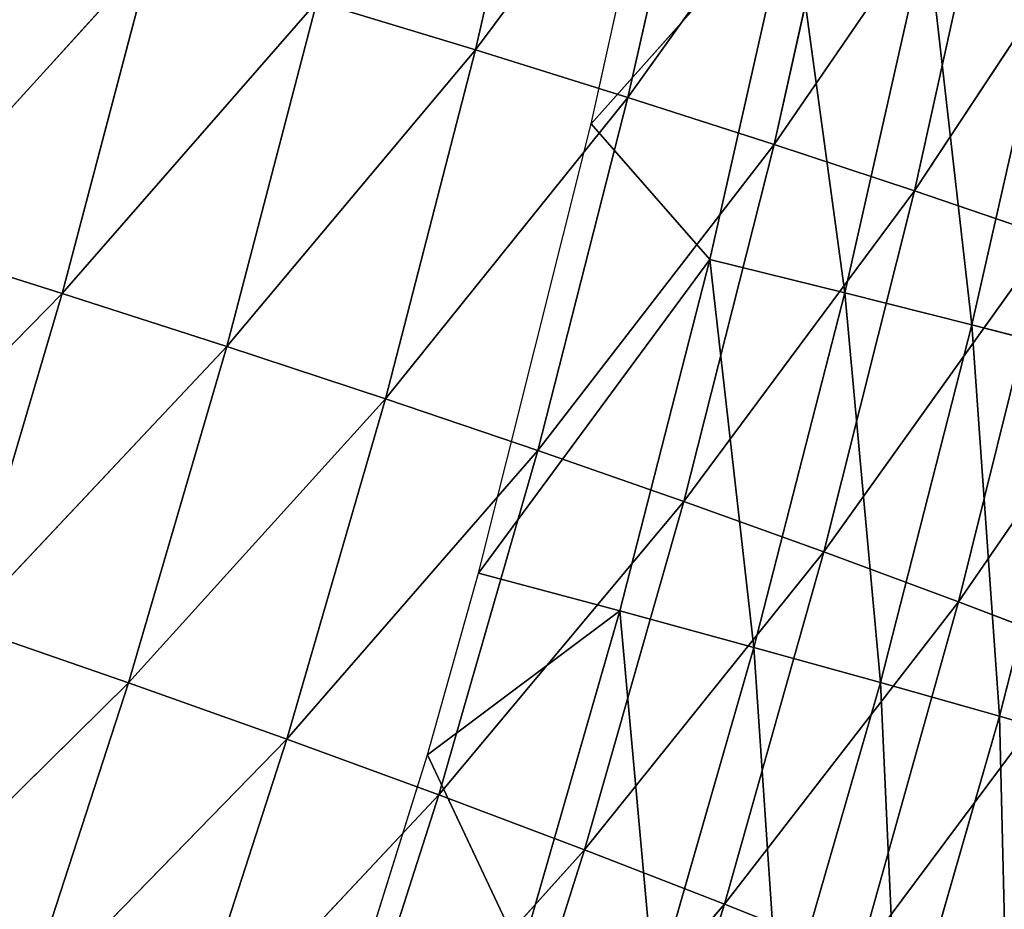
# Model space of a CAD drawing. Extents: x 0 to 500, y 0 to 390.
# Tile 784 of 1056: x 466 to 480, y 128 to 141. Entities that reach past the tile are written whole.
import ezdxf

# ---------------------------------------------------------------- set-up
doc = ezdxf.new("R2010")
doc.units = 0
doc.header["$LTSCALE"] = 25.4
doc.layers.get('0').update_dxf_attribs({"linetype": 'CONTINUOUS'})

# ---------------------------------------------------------------- blocks, each defined once
blk = doc.blocks.new('ATLANTA505_-_S_STL')
at = {"color": 0}
for p, q in [((481.511, 103.747, 258.374), (478.201, 99.899, 262.816)), ((481.511, 103.747, 258.374), (478.201, 99.899, 262.816)), ((481.511, 103.747, 258.374), (479.644, 99.884, 257.66)), ((481.511, 103.747, 258.374), (479.644, 99.884, 257.66)), ((482.827, 103.735, 253.032), (479.644, 99.884, 257.66)), ((482.827, 103.735, 253.032), (479.644, 99.884, 257.66)), ((478.201, 99.899, 262.816), (476.258, 96.129, 262.039)), ((478.201, 99.899, 262.816), (476.258, 96.129, 262.039)), ((479.644, 99.884, 257.66), (476.258, 96.129, 262.039)), ((479.644, 99.884, 257.66), (476.258, 96.129, 262.039)), ((479.644, 99.884, 257.66), (477.697, 96.115, 256.938)), ((479.644, 99.884, 257.66), (477.697, 96.115, 256.938)), ((480.957, 99.873, 252.374), (477.697, 96.115, 256.938)), ((480.957, 99.873, 252.374), (477.697, 96.115, 256.938)), ((478.201, 99.899, 262.816), (479.644, 99.884, 257.66)), ((478.201, 99.899, 262.816), (479.644, 99.884, 257.66)), ((480.957, 99.873, 252.374), (479.008, 96.104, 251.709)), ((480.957, 99.873, 252.374), (479.008, 96.104, 251.709)), ((482.141, 99.864, 246.959), (479.008, 96.104, 251.709)), ((482.141, 99.864, 246.959), (479.008, 96.104, 251.709)), ((479.644, 99.884, 257.66), (480.957, 99.873, 252.374)), ((479.644, 99.884, 257.66), (480.957, 99.873, 252.374)), ((476.258, 96.129, 262.039), (472.67, 92.473, 266.174)), ((476.258, 96.129, 262.039), (472.67, 92.473, 266.174)), ((476.258, 96.129, 262.039), (474.232, 92.456, 261.253)), ((476.258, 96.129, 262.039), (474.232, 92.456, 261.253)), ((477.697, 96.115, 256.938), (474.232, 92.456, 261.253)), ((477.697, 96.115, 256.938), (474.232, 92.456, 261.253)), ((476.258, 96.129, 262.039), (474.691, 96.147, 267.013)), ((476.258, 96.129, 262.039), (474.691, 96.147, 267.013)), ((477.697, 96.115, 256.938), (475.668, 92.443, 256.208)), ((477.697, 96.115, 256.938), (475.668, 92.443, 256.208)), ((479.008, 96.104, 251.709), (475.668, 92.443, 256.208)), ((479.008, 96.104, 251.709), (475.668, 92.443, 256.208)), ((477.697, 96.115, 256.938), (476.258, 96.129, 262.039)), ((477.697, 96.115, 256.938), (476.258, 96.129, 262.039)), ((479.008, 96.104, 251.709), (476.976, 92.434, 251.037)), ((479.008, 96.104, 251.709), (476.976, 92.434, 251.037)), ((480.19, 96.097, 246.354), (476.976, 92.434, 251.037)), ((480.19, 96.097, 246.354), (476.976, 92.434, 251.037)), ((479.008, 96.104, 251.709), (477.697, 96.115, 256.938)), ((479.008, 96.104, 251.709), (477.697, 96.115, 256.938)), ((480.19, 96.097, 246.354), (479.008, 96.104, 251.709)), ((480.19, 96.097, 246.354), (479.008, 96.104, 251.709)), ((474.232, 92.456, 261.253), (470.563, 88.898, 265.323)), ((474.232, 92.456, 261.253), (470.563, 88.898, 265.323)), ((474.232, 92.456, 261.253), (472.121, 88.883, 260.457)), ((474.232, 92.456, 261.253), (472.121, 88.883, 260.457)), ((475.668, 92.443, 256.208), (472.121, 88.883, 260.457)), ((475.668, 92.443, 256.208), (472.121, 88.883, 260.457)), ((472.67, 92.473, 266.174), (474.232, 92.456, 261.253)), ((472.67, 92.473, 266.174), (474.232, 92.456, 261.253)), ((475.668, 92.443, 256.208), (473.553, 88.872, 255.469)), ((475.668, 92.443, 256.208), (473.553, 88.872, 255.469)), ((476.976, 92.434, 251.037), (473.553, 88.872, 255.469)), ((476.976, 92.434, 251.037), (473.553, 88.872, 255.469)), ((474.232, 92.456, 261.253), (475.668, 92.443, 256.208)), ((474.232, 92.456, 261.253), (475.668, 92.443, 256.208)), ((476.976, 92.434, 251.037), (474.859, 88.866, 250.357)), ((476.976, 92.434, 251.037), (474.859, 88.866, 250.357)), ((478.157, 92.429, 245.742), (474.859, 88.866, 250.357)), ((478.157, 92.429, 245.742), (474.859, 88.866, 250.357)), ((475.668, 92.443, 256.208), (476.976, 92.434, 251.037)), ((475.668, 92.443, 256.208), (476.976, 92.434, 251.037)), ((476.976, 92.434, 251.037), (478.157, 92.429, 245.742)), ((476.976, 92.434, 251.037), (478.157, 92.429, 245.742)), ((472.121, 88.883, 260.457), (468.368, 85.426, 264.462)), ((472.121, 88.883, 260.457), (468.368, 85.426, 264.462)), ((472.121, 88.883, 260.457), (469.921, 85.413, 259.651)), ((472.121, 88.883, 260.457), (469.921, 85.413, 259.651)), ((473.553, 88.872, 255.469), (469.921, 85.413, 259.651)), ((473.553, 88.872, 255.469), (469.921, 85.413, 259.651)), ((472.121, 88.883, 260.457), (470.563, 88.898, 265.323)), ((472.121, 88.883, 260.457), (470.563, 88.898, 265.323)), ((473.553, 88.872, 255.469), (471.349, 85.405, 254.721)), ((473.553, 88.872, 255.469), (471.349, 85.405, 254.721)), ((474.859, 88.866, 250.357), (471.349, 85.405, 254.721)), ((474.859, 88.866, 250.357), (471.349, 85.405, 254.721)), ((473.553, 88.872, 255.469), (472.121, 88.883, 260.457)), ((473.553, 88.872, 255.469), (472.121, 88.883, 260.457)), ((474.859, 88.866, 250.357), (472.652, 85.403, 249.669)), ((474.859, 88.866, 250.357), (472.652, 85.403, 249.669)), ((476.038, 88.864, 245.123), (472.652, 85.403, 249.669)), ((476.038, 88.864, 245.123), (472.652, 85.403, 249.669)), ((474.859, 88.866, 250.357), (473.553, 88.872, 255.469)), ((474.859, 88.866, 250.357), (473.553, 88.872, 255.469)), ((476.038, 88.864, 245.123), (474.859, 88.866, 250.357)), ((476.038, 88.864, 245.123), (474.859, 88.866, 250.357)), ((469.921, 85.413, 259.651), (466.083, 82.061, 263.588)), ((469.921, 85.413, 259.651), (466.083, 82.061, 263.588)), ((469.921, 85.413, 259.651), (467.63, 82.051, 258.835)), ((469.921, 85.413, 259.651), (467.63, 82.051, 258.835)), ((471.349, 85.405, 254.721), (467.63, 82.051, 258.835)), ((471.349, 85.405, 254.721), (467.63, 82.051, 258.835)), ((468.368, 85.426, 264.462), (469.921, 85.413, 259.651)), ((468.368, 85.426, 264.462), (469.921, 85.413, 259.651)), ((471.349, 85.405, 254.721), (469.054, 82.047, 253.963)), ((471.349, 85.405, 254.721), (469.054, 82.047, 253.963)), ((472.652, 85.403, 249.669), (469.054, 82.047, 253.963)), ((472.652, 85.403, 249.669), (469.054, 82.047, 253.963)), ((469.921, 85.413, 259.651), (471.349, 85.405, 254.721)), ((469.921, 85.413, 259.651), (471.349, 85.405, 254.721)), ((472.652, 85.403, 249.669), (470.355, 82.049, 248.972)), ((472.652, 85.403, 249.669), (470.355, 82.049, 248.972)), ((471.349, 85.405, 254.721), (472.652, 85.403, 249.669)), ((471.349, 85.405, 254.721), (472.652, 85.403, 249.669)), ((472.652, 85.403, 249.669), (473.83, 85.406, 244.497)), ((472.652, 85.403, 249.669), (473.83, 85.406, 244.497)), ((467.63, 82.051, 258.835), (463.707, 78.807, 262.702)), ((467.63, 82.051, 258.835), (463.707, 78.807, 262.702)), ((467.63, 82.051, 258.835), (465.248, 78.801, 258.007)), ((467.63, 82.051, 258.835), (465.248, 78.801, 258.007)), ((469.054, 82.047, 253.963), (465.248, 78.801, 258.007)), ((469.054, 82.047, 253.963), (465.248, 78.801, 258.007)), ((467.63, 82.051, 258.835), (466.083, 82.061, 263.588)), ((467.63, 82.051, 258.835), (466.083, 82.061, 263.588)), ((470.355, 82.049, 248.972), (466.669, 78.801, 253.195)), ((470.355, 82.049, 248.972), (466.669, 78.801, 253.195)), ((469.054, 82.047, 253.963), (466.669, 78.801, 253.195)), ((469.054, 82.047, 253.963), (466.669, 78.801, 253.195)), ((469.054, 82.047, 253.963), (467.63, 82.051, 258.835)), ((469.054, 82.047, 253.963), (467.63, 82.051, 258.835)), ((470.355, 82.049, 248.972), (469.054, 82.047, 253.963)), ((470.355, 82.049, 248.972), (469.054, 82.047, 253.963)), ((466.669, 78.801, 253.195), (462.776, 75.666, 257.167)), ((466.669, 78.801, 253.195), (462.776, 75.666, 257.167)), ((467.967, 78.809, 248.266), (464.192, 75.672, 252.416)), ((467.967, 78.809, 248.266), (464.192, 75.672, 252.416)), ((466.669, 78.801, 253.195), (464.192, 75.672, 252.416)), ((466.669, 78.801, 253.195), (464.192, 75.672, 252.416)), ((465.248, 78.801, 258.007), (466.669, 78.801, 253.195)), ((465.248, 78.801, 258.007), (466.669, 78.801, 253.195)), ((466.669, 78.801, 253.195), (467.967, 78.809, 248.266)), ((466.669, 78.801, 253.195), (467.967, 78.809, 248.266)), ((481.847, 36.204, 259.787), (480.236, 28.895, 259.318)), ((481.847, 36.204, 259.787), (480.236, 28.895, 259.318)), ((480.236, 28.895, 259.318), (478.514, 21.618, 258.829)), ((480.236, 28.895, 259.318), (478.514, 21.618, 258.829)), ((480.236, 28.895, 259.318), (478.771, 28.89, 264.414)), ((480.236, 28.895, 259.318), (478.771, 28.89, 264.414)), ((481.572, 28.9, 254.096), (479.84, 21.622, 253.65)), ((481.572, 28.9, 254.096), (479.84, 21.622, 253.65)), ((481.572, 28.9, 254.096), (480.236, 28.895, 259.318)), ((481.572, 28.9, 254.096), (480.236, 28.895, 259.318)), ((478.514, 21.618, 258.829), (476.683, 14.377, 258.32)), ((478.514, 21.618, 258.829), (476.683, 14.377, 258.32)), ((477.06, 21.614, 263.883), (478.514, 21.618, 258.829)), ((477.06, 21.614, 263.883), (478.514, 21.618, 258.829)), ((479.84, 21.622, 253.65), (477.998, 14.38, 253.185)), ((479.84, 21.622, 253.65), (477.998, 14.38, 253.185)), ((478.514, 21.618, 258.829), (479.84, 21.622, 253.65)), ((478.514, 21.618, 258.829), (479.84, 21.622, 253.65)), ((479.84, 21.622, 253.65), (481.038, 21.627, 248.344)), ((479.84, 21.622, 253.65), (481.038, 21.627, 248.344)), ((476.683, 14.377, 258.32), (474.743, 7.173, 257.792)), ((476.683, 14.377, 258.32), (474.743, 7.173, 257.792)), ((476.683, 14.377, 258.32), (475.242, 14.373, 263.329)), ((476.683, 14.377, 258.32), (475.242, 14.373, 263.329)), ((477.998, 14.38, 253.185), (476.045, 7.175, 252.703)), ((477.998, 14.38, 253.185), (476.045, 7.175, 252.703)), ((477.998, 14.38, 253.185), (476.683, 14.377, 258.32)), ((477.998, 14.38, 253.185), (476.683, 14.377, 258.32)), ((479.185, 14.384, 247.925), (477.998, 14.38, 253.185)), ((479.185, 14.384, 247.925), (477.998, 14.38, 253.185)), ((471.958, 0.01, 259.875), (474.743, 7.173, 257.792)), ((471.958, 0.01, 259.875), (474.743, 7.173, 257.792)), ((471.958, 0.01, 259.875), (473.315, 7.171, 262.755)), ((471.958, 0.01, 259.875), (473.315, 7.171, 262.755)), ((472.695, 0.01, 257.243), (476.045, 7.175, 252.703)), ((472.695, 0.01, 257.243), (476.045, 7.175, 252.703)), ((472.695, 0.01, 257.243), (474.743, 7.173, 257.792)), ((472.695, 0.01, 257.243), (474.743, 7.173, 257.792)), ((474.743, 7.173, 257.792), (473.315, 7.171, 262.755)), ((474.743, 7.173, 257.792), (473.315, 7.171, 262.755)), ((474.328, 0.01, 250.739), (477.221, 7.177, 247.49)), ((474.328, 0.01, 250.739), (477.221, 7.177, 247.49)), ((474.328, 0.01, 250.739), (476.045, 7.175, 252.703)), ((474.328, 0.01, 250.739), (476.045, 7.175, 252.703)), ((476.045, 7.175, 252.703), (474.743, 7.173, 257.792)), ((476.045, 7.175, 252.703), (474.743, 7.173, 257.792)), ((477.221, 7.177, 247.49), (476.045, 7.175, 252.703)), ((477.221, 7.177, 247.49), (476.045, 7.175, 252.703)), ((469.743, 0.01, 266.948), (471.958, 0.01, 259.875)), ((471.958, 0.01, 259.875), (472.695, 0.01, 257.243)), ((472.695, 0.01, 257.243), (474.328, 0.01, 250.739)), ((474.328, 0.01, 250.739), (475.146, 0.01, 247.038))]:
    blk.add_line(p, q, dxfattribs=at)
mesh = blk.add_polyface(dxfattribs=at)
corners = [(481.854, 107.71, 264.345), (483.302, 107.698, 259.081), (480.065, 103.761, 263.585)]
mesh.append_faces([[corners[k] for k in face] for face in [(0, 1, 2)]], dxfattribs={"color": 0})
mesh = blk.add_polyface(dxfattribs=at)
corners = [(483.302, 107.698, 259.081), (481.511, 103.747, 258.374), (480.065, 103.761, 263.585)]
mesh.append_faces([[corners[k] for k in face] for face in [(0, 1, 2)]], dxfattribs={"color": 0})
mesh = blk.add_polyface(dxfattribs=at)
corners = [(480.065, 103.761, 263.585), (481.511, 103.747, 258.374), (478.201, 99.899, 262.816)]
mesh.append_faces([[corners[k] for k in face] for face in [(0, 1, 2)]], dxfattribs={"color": 0})
mesh = blk.add_polyface(dxfattribs=at)
corners = [(481.511, 103.747, 258.374), (479.644, 99.884, 257.66), (478.201, 99.899, 262.816)]
mesh.append_faces([[corners[k] for k in face] for face in [(0, 1, 2)]], dxfattribs={"color": 0})
mesh = blk.add_polyface(dxfattribs=at)
corners = [(481.511, 103.747, 258.374), (482.827, 103.735, 253.032), (479.644, 99.884, 257.66)]
mesh.append_faces([[corners[k] for k in face] for face in [(0, 1, 2)]], dxfattribs={"color": 0})
mesh = blk.add_polyface(dxfattribs=at)
corners = [(482.827, 103.735, 253.032), (480.957, 99.873, 252.374), (479.644, 99.884, 257.66)]
mesh.append_faces([[corners[k] for k in face] for face in [(0, 1, 2)]], dxfattribs={"color": 0})
mesh = blk.add_polyface(dxfattribs=at)
corners = [(478.201, 99.899, 262.816), (476.258, 96.129, 262.039), (474.691, 96.147, 267.013)]
mesh.append_faces([[corners[k] for k in face] for face in [(0, 1, 2)]], dxfattribs={"color": 0})
mesh = blk.add_polyface(dxfattribs=at)
corners = [(478.201, 99.899, 262.816), (479.644, 99.884, 257.66), (476.258, 96.129, 262.039)]
mesh.append_faces([[corners[k] for k in face] for face in [(0, 1, 2)]], dxfattribs={"color": 0})
mesh = blk.add_polyface(dxfattribs=at)
corners = [(479.644, 99.884, 257.66), (477.697, 96.115, 256.938), (476.258, 96.129, 262.039)]
mesh.append_faces([[corners[k] for k in face] for face in [(0, 1, 2)]], dxfattribs={"color": 0})
mesh = blk.add_polyface(dxfattribs=at)
corners = [(479.644, 99.884, 257.66), (480.957, 99.873, 252.374), (477.697, 96.115, 256.938)]
mesh.append_faces([[corners[k] for k in face] for face in [(0, 1, 2)]], dxfattribs={"color": 0})
mesh = blk.add_polyface(dxfattribs=at)
corners = [(480.957, 99.873, 252.374), (479.008, 96.104, 251.709), (477.697, 96.115, 256.938)]
mesh.append_faces([[corners[k] for k in face] for face in [(0, 1, 2)]], dxfattribs={"color": 0})
mesh = blk.add_polyface(dxfattribs=at)
corners = [(480.957, 99.873, 252.374), (482.141, 99.864, 246.959), (479.008, 96.104, 251.709)]
mesh.append_faces([[corners[k] for k in face] for face in [(0, 1, 2)]], dxfattribs={"color": 0})
mesh = blk.add_polyface(dxfattribs=at)
corners = [(482.141, 99.864, 246.959), (480.19, 96.097, 246.354), (479.008, 96.104, 251.709)]
mesh.append_faces([[corners[k] for k in face] for face in [(0, 1, 2)]], dxfattribs={"color": 0})
mesh = blk.add_polyface(dxfattribs=at)
corners = [(474.691, 96.147, 267.013), (476.258, 96.129, 262.039), (472.67, 92.473, 266.174)]
mesh.append_faces([[corners[k] for k in face] for face in [(0, 1, 2)]], dxfattribs={"color": 0})
mesh = blk.add_polyface(dxfattribs=at)
corners = [(476.258, 96.129, 262.039), (474.232, 92.456, 261.253), (472.67, 92.473, 266.174)]
mesh.append_faces([[corners[k] for k in face] for face in [(0, 1, 2)]], dxfattribs={"color": 0})
mesh = blk.add_polyface(dxfattribs=at)
corners = [(476.258, 96.129, 262.039), (477.697, 96.115, 256.938), (474.232, 92.456, 261.253)]
mesh.append_faces([[corners[k] for k in face] for face in [(0, 1, 2)]], dxfattribs={"color": 0})
mesh = blk.add_polyface(dxfattribs=at)
corners = [(477.697, 96.115, 256.938), (475.668, 92.443, 256.208), (474.232, 92.456, 261.253)]
mesh.append_faces([[corners[k] for k in face] for face in [(0, 1, 2)]], dxfattribs={"color": 0})
mesh = blk.add_polyface(dxfattribs=at)
corners = [(477.697, 96.115, 256.938), (479.008, 96.104, 251.709), (475.668, 92.443, 256.208)]
mesh.append_faces([[corners[k] for k in face] for face in [(0, 1, 2)]], dxfattribs={"color": 0})
mesh = blk.add_polyface(dxfattribs=at)
corners = [(479.008, 96.104, 251.709), (476.976, 92.434, 251.037), (475.668, 92.443, 256.208)]
mesh.append_faces([[corners[k] for k in face] for face in [(0, 1, 2)]], dxfattribs={"color": 0})
mesh = blk.add_polyface(dxfattribs=at)
corners = [(479.008, 96.104, 251.709), (480.19, 96.097, 246.354), (476.976, 92.434, 251.037)]
mesh.append_faces([[corners[k] for k in face] for face in [(0, 1, 2)]], dxfattribs={"color": 0})
mesh = blk.add_polyface(dxfattribs=at)
corners = [(480.19, 96.097, 246.354), (478.157, 92.429, 245.742), (476.976, 92.434, 251.037)]
mesh.append_faces([[corners[k] for k in face] for face in [(0, 1, 2)]], dxfattribs={"color": 0})
mesh = blk.add_polyface(dxfattribs=at)
corners = [(472.67, 92.473, 266.174), (474.232, 92.456, 261.253), (470.563, 88.898, 265.323)]
mesh.append_faces([[corners[k] for k in face] for face in [(0, 1, 2)]], dxfattribs={"color": 0})
mesh = blk.add_polyface(dxfattribs=at)
corners = [(474.232, 92.456, 261.253), (472.121, 88.883, 260.457), (470.563, 88.898, 265.323)]
mesh.append_faces([[corners[k] for k in face] for face in [(0, 1, 2)]], dxfattribs={"color": 0})
mesh = blk.add_polyface(dxfattribs=at)
corners = [(474.232, 92.456, 261.253), (475.668, 92.443, 256.208), (472.121, 88.883, 260.457)]
mesh.append_faces([[corners[k] for k in face] for face in [(0, 1, 2)]], dxfattribs={"color": 0})
mesh = blk.add_polyface(dxfattribs=at)
corners = [(475.668, 92.443, 256.208), (473.553, 88.872, 255.469), (472.121, 88.883, 260.457)]
mesh.append_faces([[corners[k] for k in face] for face in [(0, 1, 2)]], dxfattribs={"color": 0})
mesh = blk.add_polyface(dxfattribs=at)
corners = [(475.668, 92.443, 256.208), (476.976, 92.434, 251.037), (473.553, 88.872, 255.469)]
mesh.append_faces([[corners[k] for k in face] for face in [(0, 1, 2)]], dxfattribs={"color": 0})
mesh = blk.add_polyface(dxfattribs=at)
corners = [(476.976, 92.434, 251.037), (474.859, 88.866, 250.357), (473.553, 88.872, 255.469)]
mesh.append_faces([[corners[k] for k in face] for face in [(0, 1, 2)]], dxfattribs={"color": 0})
mesh = blk.add_polyface(dxfattribs=at)
corners = [(476.976, 92.434, 251.037), (478.157, 92.429, 245.742), (474.859, 88.866, 250.357)]
mesh.append_faces([[corners[k] for k in face] for face in [(0, 1, 2)]], dxfattribs={"color": 0})
mesh = blk.add_polyface(dxfattribs=at)
corners = [(478.157, 92.429, 245.742), (476.038, 88.864, 245.123), (474.859, 88.866, 250.357)]
mesh.append_faces([[corners[k] for k in face] for face in [(0, 1, 2)]], dxfattribs={"color": 0})
mesh = blk.add_polyface(dxfattribs=at)
corners = [(470.563, 88.898, 265.323), (472.121, 88.883, 260.457), (468.368, 85.426, 264.462)]
mesh.append_faces([[corners[k] for k in face] for face in [(0, 1, 2)]], dxfattribs={"color": 0})
mesh = blk.add_polyface(dxfattribs=at)
corners = [(472.121, 88.883, 260.457), (469.921, 85.413, 259.651), (468.368, 85.426, 264.462)]
mesh.append_faces([[corners[k] for k in face] for face in [(0, 1, 2)]], dxfattribs={"color": 0})
mesh = blk.add_polyface(dxfattribs=at)
corners = [(472.121, 88.883, 260.457), (473.553, 88.872, 255.469), (469.921, 85.413, 259.651)]
mesh.append_faces([[corners[k] for k in face] for face in [(0, 1, 2)]], dxfattribs={"color": 0})
mesh = blk.add_polyface(dxfattribs=at)
corners = [(473.553, 88.872, 255.469), (471.349, 85.405, 254.721), (469.921, 85.413, 259.651)]
mesh.append_faces([[corners[k] for k in face] for face in [(0, 1, 2)]], dxfattribs={"color": 0})
mesh = blk.add_polyface(dxfattribs=at)
corners = [(473.553, 88.872, 255.469), (474.859, 88.866, 250.357), (471.349, 85.405, 254.721)]
mesh.append_faces([[corners[k] for k in face] for face in [(0, 1, 2)]], dxfattribs={"color": 0})
mesh = blk.add_polyface(dxfattribs=at)
corners = [(474.859, 88.866, 250.357), (472.652, 85.403, 249.669), (471.349, 85.405, 254.721)]
mesh.append_faces([[corners[k] for k in face] for face in [(0, 1, 2)]], dxfattribs={"color": 0})
mesh = blk.add_polyface(dxfattribs=at)
corners = [(474.859, 88.866, 250.357), (476.038, 88.864, 245.123), (472.652, 85.403, 249.669)]
mesh.append_faces([[corners[k] for k in face] for face in [(0, 1, 2)]], dxfattribs={"color": 0})
mesh = blk.add_polyface(dxfattribs=at)
corners = [(476.038, 88.864, 245.123), (473.83, 85.406, 244.497), (472.652, 85.403, 249.669)]
mesh.append_faces([[corners[k] for k in face] for face in [(0, 1, 2)]], dxfattribs={"color": 0})
mesh = blk.add_polyface(dxfattribs=at)
corners = [(468.368, 85.426, 264.462), (469.921, 85.413, 259.651), (466.083, 82.061, 263.588)]
mesh.append_faces([[corners[k] for k in face] for face in [(0, 1, 2)]], dxfattribs={"color": 0})
mesh = blk.add_polyface(dxfattribs=at)
corners = [(469.921, 85.413, 259.651), (467.63, 82.051, 258.835), (466.083, 82.061, 263.588)]
mesh.append_faces([[corners[k] for k in face] for face in [(0, 1, 2)]], dxfattribs={"color": 0})
mesh = blk.add_polyface(dxfattribs=at)
corners = [(469.921, 85.413, 259.651), (471.349, 85.405, 254.721), (467.63, 82.051, 258.835)]
mesh.append_faces([[corners[k] for k in face] for face in [(0, 1, 2)]], dxfattribs={"color": 0})
mesh = blk.add_polyface(dxfattribs=at)
corners = [(471.349, 85.405, 254.721), (469.054, 82.047, 253.963), (467.63, 82.051, 258.835)]
mesh.append_faces([[corners[k] for k in face] for face in [(0, 1, 2)]], dxfattribs={"color": 0})
mesh = blk.add_polyface(dxfattribs=at)
corners = [(471.349, 85.405, 254.721), (472.652, 85.403, 249.669), (469.054, 82.047, 253.963)]
mesh.append_faces([[corners[k] for k in face] for face in [(0, 1, 2)]], dxfattribs={"color": 0})
mesh = blk.add_polyface(dxfattribs=at)
corners = [(472.652, 85.403, 249.669), (470.355, 82.049, 248.972), (469.054, 82.047, 253.963)]
mesh.append_faces([[corners[k] for k in face] for face in [(0, 1, 2)]], dxfattribs={"color": 0})
mesh = blk.add_polyface(dxfattribs=at)
corners = [(473.83, 85.406, 244.497), (470.355, 82.049, 248.972), (472.652, 85.403, 249.669)]
mesh.append_faces([[corners[k] for k in face] for face in [(0, 1, 2)]], dxfattribs={"color": 0})
mesh = blk.add_polyface(dxfattribs=at)
corners = [(466.083, 82.061, 263.588), (467.63, 82.051, 258.835), (463.707, 78.807, 262.702)]
mesh.append_faces([[corners[k] for k in face] for face in [(0, 1, 2)]], dxfattribs={"color": 0})
mesh = blk.add_polyface(dxfattribs=at)
corners = [(467.63, 82.051, 258.835), (465.248, 78.801, 258.007), (463.707, 78.807, 262.702)]
mesh.append_faces([[corners[k] for k in face] for face in [(0, 1, 2)]], dxfattribs={"color": 0})
mesh = blk.add_polyface(dxfattribs=at)
corners = [(467.63, 82.051, 258.835), (469.054, 82.047, 253.963), (465.248, 78.801, 258.007)]
mesh.append_faces([[corners[k] for k in face] for face in [(0, 1, 2)]], dxfattribs={"color": 0})
mesh = blk.add_polyface(dxfattribs=at)
corners = [(469.054, 82.047, 253.963), (466.669, 78.801, 253.195), (465.248, 78.801, 258.007)]
mesh.append_faces([[corners[k] for k in face] for face in [(0, 1, 2)]], dxfattribs={"color": 0})
mesh = blk.add_polyface(dxfattribs=at)
corners = [(470.355, 82.049, 248.972), (466.669, 78.801, 253.195), (469.054, 82.047, 253.963)]
mesh.append_faces([[corners[k] for k in face] for face in [(0, 1, 2)]], dxfattribs={"color": 0})
mesh = blk.add_polyface(dxfattribs=at)
corners = [(470.355, 82.049, 248.972), (467.967, 78.809, 248.266), (466.669, 78.801, 253.195)]
mesh.append_faces([[corners[k] for k in face] for face in [(0, 1, 2)]], dxfattribs={"color": 0})
mesh = blk.add_polyface(dxfattribs=at)
corners = [(466.669, 78.801, 253.195), (462.776, 75.666, 257.167), (465.248, 78.801, 258.007)]
mesh.append_faces([[corners[k] for k in face] for face in [(0, 1, 2)]], dxfattribs={"color": 0})
mesh = blk.add_polyface(dxfattribs=at)
corners = [(466.669, 78.801, 253.195), (464.192, 75.672, 252.416), (462.776, 75.666, 257.167)]
mesh.append_faces([[corners[k] for k in face] for face in [(0, 1, 2)]], dxfattribs={"color": 0})
mesh = blk.add_polyface(dxfattribs=at)
corners = [(467.967, 78.809, 248.266), (464.192, 75.672, 252.416), (466.669, 78.801, 253.195)]
mesh.append_faces([[corners[k] for k in face] for face in [(0, 1, 2)]], dxfattribs={"color": 0})
mesh = blk.add_polyface(dxfattribs=at)
corners = [(467.967, 78.809, 248.266), (465.488, 75.685, 247.551), (464.192, 75.672, 252.416)]
mesh.append_faces([[corners[k] for k in face] for face in [(0, 1, 2)]], dxfattribs={"color": 0})
mesh = blk.add_polyface(dxfattribs=at)
corners = [(480.236, 28.895, 259.318), (480.372, 36.199, 264.923), (478.771, 28.89, 264.414), (481.847, 36.204, 259.787)]
mesh.append_faces([[corners[k] for k in face] for face in [(0, 1, 2), (1, 0, 3)]], dxfattribs={"vtx0": -1, "color": 0})
mesh = blk.add_polyface(dxfattribs=at)
corners = [(481.572, 28.9, 254.096), (481.847, 36.204, 259.787), (480.236, 28.895, 259.318), (483.192, 36.21, 254.524)]
mesh.append_faces([[corners[k] for k in face] for face in [(0, 1, 2), (1, 0, 3)]], dxfattribs={"vtx0": -1, "color": 0})
mesh = blk.add_polyface(dxfattribs=at)
corners = [(478.514, 21.618, 258.829), (478.771, 28.89, 264.414), (477.06, 21.614, 263.883), (480.236, 28.895, 259.318)]
mesh.append_faces([[corners[k] for k in face] for face in [(0, 1, 2), (1, 0, 3)]], dxfattribs={"vtx0": -1, "color": 0})
mesh = blk.add_polyface(dxfattribs=at)
corners = [(479.84, 21.622, 253.65), (480.236, 28.895, 259.318), (478.514, 21.618, 258.829), (481.572, 28.9, 254.096)]
mesh.append_faces([[corners[k] for k in face] for face in [(0, 1, 2), (1, 0, 3)]], dxfattribs={"vtx0": -1, "color": 0})
mesh = blk.add_polyface(dxfattribs=at)
corners = [(481.038, 21.627, 248.344), (481.572, 28.9, 254.096), (479.84, 21.622, 253.65), (482.778, 28.905, 248.747)]
mesh.append_faces([[corners[k] for k in face] for face in [(0, 1, 2), (1, 0, 3)]], dxfattribs={"vtx0": -1, "color": 0})
mesh = blk.add_polyface(dxfattribs=at)
corners = [(476.683, 14.377, 258.32), (477.06, 21.614, 263.883), (475.242, 14.373, 263.329), (478.514, 21.618, 258.829)]
mesh.append_faces([[corners[k] for k in face] for face in [(0, 1, 2), (1, 0, 3)]], dxfattribs={"vtx0": -1, "color": 0})
mesh = blk.add_polyface(dxfattribs=at)
corners = [(477.998, 14.38, 253.185), (478.514, 21.618, 258.829), (476.683, 14.377, 258.32), (479.84, 21.622, 253.65)]
mesh.append_faces([[corners[k] for k in face] for face in [(0, 1, 2), (1, 0, 3)]], dxfattribs={"vtx0": -1, "color": 0})
mesh = blk.add_polyface(dxfattribs=at)
corners = [(479.185, 14.384, 247.925), (479.84, 21.622, 253.65), (477.998, 14.38, 253.185), (481.038, 21.627, 248.344)]
mesh.append_faces([[corners[k] for k in face] for face in [(0, 1, 2), (1, 0, 3)]], dxfattribs={"vtx0": -1, "color": 0})
mesh = blk.add_polyface(dxfattribs=at)
corners = [(474.743, 7.173, 257.792), (475.242, 14.373, 263.329), (473.315, 7.171, 262.755), (476.683, 14.377, 258.32)]
mesh.append_faces([[corners[k] for k in face] for face in [(0, 1, 2), (1, 0, 3)]], dxfattribs={"vtx0": -1, "color": 0})
mesh = blk.add_polyface(dxfattribs=at)
corners = [(476.045, 7.175, 252.703), (476.683, 14.377, 258.32), (474.743, 7.173, 257.792), (477.998, 14.38, 253.185)]
mesh.append_faces([[corners[k] for k in face] for face in [(0, 1, 2), (1, 0, 3)]], dxfattribs={"vtx0": -1, "color": 0})
mesh = blk.add_polyface(dxfattribs=at)
corners = [(477.221, 7.177, 247.49), (477.998, 14.38, 253.185), (476.045, 7.175, 252.703), (479.185, 14.384, 247.925)]
mesh.append_faces([[corners[k] for k in face] for face in [(0, 1, 2), (1, 0, 3)]], dxfattribs={"vtx0": -1, "color": 0})
mesh = blk.add_polyface(dxfattribs=at)
corners = [(473.315, 7.171, 262.755), (469.743, 0.01, 266.948), (471.958, 0.01, 259.875)]
mesh.append_faces([[corners[k] for k in face] for face in [(0, 1, 2)]], dxfattribs={"color": 0})
mesh = blk.add_polyface(dxfattribs=at)
corners = [(474.743, 7.173, 257.792), (473.315, 7.171, 262.755), (471.958, 0.01, 259.875)]
mesh.append_faces([[corners[k] for k in face] for face in [(0, 1, 2)]], dxfattribs={"color": 0})
mesh = blk.add_polyface(dxfattribs=at)
corners = [(474.743, 7.173, 257.792), (471.958, 0.01, 259.875), (472.695, 0.01, 257.243)]
mesh.append_faces([[corners[k] for k in face] for face in [(0, 1, 2)]], dxfattribs={"color": 0})
mesh = blk.add_polyface(dxfattribs=at)
corners = [(476.045, 7.175, 252.703), (474.743, 7.173, 257.792), (472.695, 0.01, 257.243)]
mesh.append_faces([[corners[k] for k in face] for face in [(0, 1, 2)]], dxfattribs={"color": 0})
mesh = blk.add_polyface(dxfattribs=at)
corners = [(476.045, 7.175, 252.703), (472.695, 0.01, 257.243), (474.328, 0.01, 250.739)]
mesh.append_faces([[corners[k] for k in face] for face in [(0, 1, 2)]], dxfattribs={"color": 0})
mesh = blk.add_polyface(dxfattribs=at)
corners = [(477.221, 7.177, 247.49), (476.045, 7.175, 252.703), (474.328, 0.01, 250.739)]
mesh.append_faces([[corners[k] for k in face] for face in [(0, 1, 2)]], dxfattribs={"color": 0})
mesh = blk.add_polyface(dxfattribs=at)
corners = [(477.221, 7.177, 247.49), (474.328, 0.01, 250.739), (475.146, 0.01, 247.038)]
mesh.append_faces([[corners[k] for k in face] for face in [(0, 1, 2)]], dxfattribs={"color": 0})

msp = doc.modelspace()

# ---------------------------------------------------------------- block references
at = {"color": 254, "extrusion": (0, -1, 1.11022e-16)}
msp.add_blockref('ATLANTA505_-_S_STL', (-0.149, -0.01, -389.852), dxfattribs=at)

doc.saveas('drawing.dxf')
